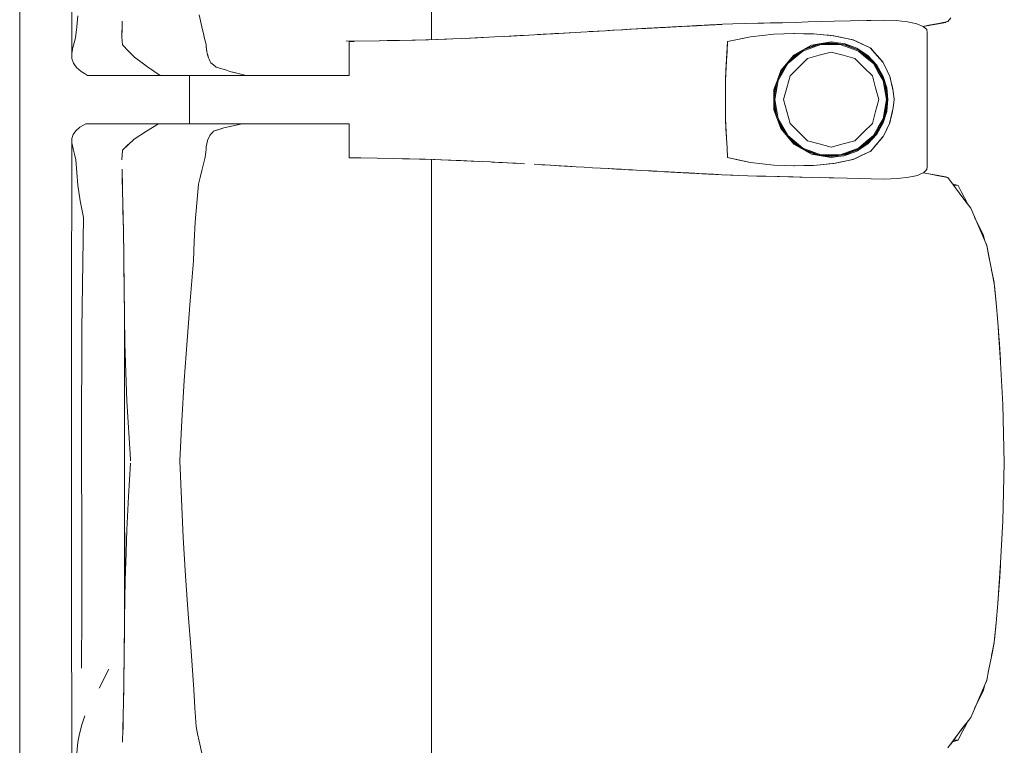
# Model space of a CAD drawing. Header units: millimetres. Extents: x -261 to 187, y -214 to 106.
# Tile 683 of 1056: x -208.695 to -207.88, y 13.922 to 14.523. Entities that reach past the tile are written whole.
import ezdxf

# ---------------------------------------------------------------- set-up
doc = ezdxf.new("R2010")
doc.units = ezdxf.units.MM
doc.header["$LTSCALE"] = 0.005
doc.header["$MEASUREMENT"] = 0
doc.layers.add('IFC-Elemento de mobília-Contorno', color=9, linetype='Continuous', lineweight=5)
doc.layers.add('IFC-Laje-Contorno', color=9, linetype='Continuous', lineweight=5)

msp = doc.modelspace()

# ---------------------------------------------------------------- linework, layer by layer
at = {"layer": 'IFC-Elemento de mobília-Contorno', "lineweight": 5}
for p, q in [((-208.65207, 14.66221), (-208.65199, 14.49459)), ((-208.35421, 14.50619), (-208.3542, 14.54826)), ((-208.64783, 14.51663), (-208.6468, 14.52574)), ((-208.61034, 14.515), (-208.61012, 14.52148)), ((-208.54645, 14.52659), (-208.54379, 14.51425)), ((-208.1048, 14.51927), (-208.09457, 14.51949)), ((-208.09457, 14.51949), (-208.08435, 14.51972)), ((-208.08435, 14.51972), (-208.06901, 14.52006)), ((-208.08435, 14.51972), (-208.07923, 14.51983)), ((-208.07923, 14.51983), (-208.07412, 14.51994)), ((-208.07412, 14.51994), (-208.06901, 14.52006)), ((-208.06901, 14.52006), (-208.06389, 14.52017)), ((-208.06389, 14.52017), (-208.05316, 14.52047)), ((-208.05316, 14.52047), (-208.0478, 14.52062)), ((-208.0478, 14.52062), (-208.04243, 14.52077)), ((-208.04243, 14.52077), (-208.0317, 14.52106)), ((-208.0317, 14.52106), (-208.02097, 14.52136)), ((-208.02097, 14.52136), (-207.98047, 14.52227)), ((-208.00072, 14.52181), (-207.98047, 14.52227)), ((-208.00072, 14.52181), (-207.9906, 14.52204)), ((-207.9906, 14.52204), (-207.98047, 14.52227)), ((-207.98047, 14.52227), (-207.96966, 14.52191)), ((-207.96966, 14.52191), (-207.96023, 14.52094)), ((-207.96023, 14.52094), (-207.95267, 14.51933)), ((-207.94424, 14.51762), (-207.92857, 14.52041)), ((-207.9427, 14.51804), (-207.93485, 14.51954)), ((-207.93641, 14.51901), (-207.92857, 14.52041)), ((-207.93485, 14.51954), (-207.927, 14.52104)), ((-207.92857, 14.52041), (-207.92828, 14.5208)), ((-207.92857, 14.52041), (-207.92826, 14.5208)), ((-207.92857, 14.52041), (-207.92826, 14.5208)), ((-207.927, 14.52104), (-207.92463, 14.52421)), ((-208.64886, 14.50753), (-208.64783, 14.51663)), ((-208.61056, 14.50852), (-208.61034, 14.515)), ((-208.61055, 14.50975), (-208.61025, 14.51775)), ((-208.61025, 14.51775), (-208.6102, 14.51927)), ((-208.54379, 14.51425), (-208.54305, 14.51122)), ((-208.25925, 14.51075), (-208.24491, 14.51158)), ((-208.25354, 14.51108), (-208.23946, 14.51189)), ((-208.25354, 14.51108), (-208.24997, 14.51129)), ((-208.25208, 14.51116), (-208.24491, 14.51158)), ((-208.24491, 14.51158), (-208.23057, 14.51241)), ((-208.23057, 14.51241), (-208.21024, 14.51357)), ((-208.2238, 14.5128), (-208.21024, 14.51357)), ((-208.2238, 14.5128), (-208.21702, 14.51319)), ((-208.21702, 14.51319), (-208.21024, 14.51357)), ((-208.21024, 14.51357), (-208.20346, 14.51396)), ((-208.21024, 14.51357), (-208.20829, 14.51369)), ((-208.20829, 14.51369), (-208.20418, 14.51392)), ((-208.20418, 14.51392), (-208.19604, 14.51438)), ((-208.20346, 14.51396), (-208.19681, 14.51433)), ((-208.19681, 14.51433), (-208.19348, 14.51452)), ((-208.19604, 14.51438), (-208.18922, 14.51475)), ((-208.19604, 14.51438), (-208.19348, 14.51452)), ((-208.19604, 14.51438), (-208.19422, 14.51447)), ((-208.19604, 14.51438), (-208.19425, 14.51447)), ((-208.19348, 14.51452), (-208.18017, 14.51526)), ((-208.19348, 14.51452), (-208.19015, 14.5147)), ((-208.19015, 14.5147), (-208.1835, 14.51508)), ((-208.1835, 14.51508), (-208.18017, 14.51526)), ((-208.18017, 14.51526), (-208.17684, 14.51545)), ((-208.17684, 14.51545), (-208.17346, 14.51563)), ((-208.17568, 14.51551), (-208.17161, 14.51574)), ((-208.17568, 14.51551), (-208.17346, 14.51563)), ((-208.17442, 14.51558), (-208.17365, 14.51562)), ((-208.17416, 14.5156), (-208.17365, 14.51562)), ((-208.17346, 14.51563), (-208.16499, 14.51609)), ((-208.17346, 14.51563), (-208.17007, 14.51582)), ((-208.17161, 14.51574), (-208.16954, 14.51585)), ((-208.17007, 14.51582), (-208.16669, 14.516)), ((-208.16954, 14.51585), (-208.16746, 14.51596)), ((-208.16746, 14.51596), (-208.16412, 14.51614)), ((-208.16746, 14.51596), (-208.16457, 14.51612)), ((-208.16746, 14.51596), (-208.16475, 14.51611)), ((-208.16746, 14.51596), (-208.16539, 14.51607)), ((-208.16669, 14.516), (-208.16539, 14.51607)), ((-208.16499, 14.51609), (-208.15314, 14.51673)), ((-208.16499, 14.51609), (-208.16161, 14.51628)), ((-208.16499, 14.51609), (-208.1633, 14.51619)), ((-208.1633, 14.51619), (-208.16161, 14.51628)), ((-208.16283, 14.51621), (-208.15956, 14.51639)), ((-208.16237, 14.51624), (-208.16059, 14.51633)), ((-208.16211, 14.51625), (-208.16102, 14.51631)), ((-208.16161, 14.51628), (-208.15314, 14.51673)), ((-208.16161, 14.51628), (-208.15653, 14.51655)), ((-208.15653, 14.51655), (-208.15483, 14.51665)), ((-208.15483, 14.51665), (-208.15145, 14.51683)), ((-208.15314, 14.51673), (-208.14976, 14.51692)), ((-208.14976, 14.51692), (-208.14839, 14.51699)), ((-208.14839, 14.51699), (-208.14701, 14.51707)), ((-208.14701, 14.51707), (-208.1429, 14.51728)), ((-208.14701, 14.51707), (-208.14427, 14.51721)), ((-208.14701, 14.51707), (-208.14465, 14.51719)), ((-208.14301, 14.51728), (-208.14051, 14.51741)), ((-208.1429, 14.51728), (-208.13879, 14.5175)), ((-208.14189, 14.51734), (-208.14154, 14.51736)), ((-208.14154, 14.51736), (-208.14051, 14.51741)), ((-208.14051, 14.51741), (-208.13843, 14.51752)), ((-208.14051, 14.51741), (-208.13879, 14.5175)), ((-208.13888, 14.5175), (-208.13742, 14.51757)), ((-208.13879, 14.5175), (-208.13125, 14.5179)), ((-208.13843, 14.51752), (-208.13637, 14.51763)), ((-208.13742, 14.51757), (-208.13467, 14.51772)), ((-208.1374, 14.51758), (-208.13637, 14.51763)), ((-208.13651, 14.51762), (-208.1347, 14.51772)), ((-208.13651, 14.51762), (-208.13467, 14.51772)), ((-208.1365, 14.51762), (-208.13472, 14.51771)), ((-208.1347, 14.51772), (-208.1333, 14.51779)), ((-208.13467, 14.51772), (-208.13125, 14.5179)), ((-208.1333, 14.51779), (-208.13193, 14.51787)), ((-208.13193, 14.51787), (-208.13056, 14.51794)), ((-208.13056, 14.51794), (-208.1285, 14.51805)), ((-208.1285, 14.51805), (-208.12782, 14.51808)), ((-208.12782, 14.51808), (-208.12692, 14.51813)), ((-208.12692, 14.51813), (-208.12422, 14.51827)), ((-208.12692, 14.51813), (-208.12512, 14.51822)), ((-208.12692, 14.51813), (-208.12602, 14.51817)), ((-208.12602, 14.51817), (-208.12422, 14.51827)), ((-208.12512, 14.51822), (-208.12332, 14.51832)), ((-208.12422, 14.51827), (-208.11657, 14.51866)), ((-208.12422, 14.51827), (-208.12107, 14.51843)), ((-208.12332, 14.51832), (-208.12242, 14.51836)), ((-208.12242, 14.51836), (-208.12152, 14.51841)), ((-208.12152, 14.51841), (-208.12062, 14.51845)), ((-208.12107, 14.51843), (-208.11657, 14.51866)), ((-208.12107, 14.51843), (-208.11792, 14.51859)), ((-208.12107, 14.51843), (-208.11882, 14.51855)), ((-208.12107, 14.51843), (-208.11972, 14.5185)), ((-208.12107, 14.51843), (-208.12062, 14.51845)), ((-208.12063, 14.51845), (-208.11792, 14.51859)), ((-208.12062, 14.51845), (-208.11927, 14.51852)), ((-208.11972, 14.5185), (-208.11881, 14.51855)), ((-208.11927, 14.51852), (-208.11792, 14.51859)), ((-208.11792, 14.51859), (-208.11734, 14.51862)), ((-208.11747, 14.51861), (-208.11702, 14.51864)), ((-208.11702, 14.51864), (-208.11657, 14.51866)), ((-208.11657, 14.51866), (-208.11567, 14.51871)), ((-208.11631, 14.51867), (-208.11567, 14.51871)), ((-208.11631, 14.51867), (-208.11612, 14.51868)), ((-208.11612, 14.51868), (-208.11567, 14.51871)), ((-208.11567, 14.51871), (-208.11522, 14.51873)), ((-208.11522, 14.51873), (-208.11342, 14.51882)), ((-208.11522, 14.51873), (-208.11427, 14.51877)), ((-208.11522, 14.51873), (-208.11477, 14.51876)), ((-208.11477, 14.51876), (-208.11387, 14.5188)), ((-208.11342, 14.51882), (-208.1048, 14.51927)), ((-207.95267, 14.51933), (-207.94734, 14.51716)), ((-207.94734, 14.51715), (-207.9427, 14.51804)), ((-207.94734, 14.51716), (-207.94444, 14.51458)), ((-207.94725, 14.51708), (-207.94424, 14.51762)), ((-207.94444, 14.51458), (-207.94405, 14.51182)), ((-207.94424, 14.51762), (-207.93641, 14.51901)), ((-207.94407, 14.40123), (-207.94405, 14.51182)), ((-208.65094, 14.49967), (-208.6499, 14.5036)), ((-208.6499, 14.5036), (-208.64886, 14.50753)), ((-208.61056, 14.50852), (-208.60999, 14.5018)), ((-208.61055, 14.50975), (-208.61053, 14.50948)), ((-208.54305, 14.51122), (-208.54232, 14.50819)), ((-208.54232, 14.50819), (-208.54159, 14.50516)), ((-208.54159, 14.50516), (-208.54085, 14.50212)), ((-208.42484, 14.50478), (-208.39741, 14.50518)), ((-208.42239, 14.50458), (-208.42021, 14.50458)), ((-208.42239, 14.48978), (-208.42239, 14.50458)), ((-208.42021, 14.50458), (-208.41823, 14.50458)), ((-208.39752, 14.50518), (-208.38388, 14.50544)), ((-208.39088, 14.50531), (-208.38079, 14.50551)), ((-208.38388, 14.50544), (-208.37036, 14.5057)), ((-208.38079, 14.50551), (-208.36782, 14.50577)), ((-208.37036, 14.5057), (-208.35686, 14.50609)), ((-208.3589, 14.50604), (-208.35739, 14.50608)), ((-208.35739, 14.50608), (-208.34959, 14.50634)), ((-208.35686, 14.50609), (-208.34337, 14.5065)), ((-208.34959, 14.50634), (-208.34179, 14.5066)), ((-208.34337, 14.5065), (-208.3298, 14.50707)), ((-208.34179, 14.5066), (-208.33802, 14.50672)), ((-208.3298, 14.50707), (-208.31623, 14.50765)), ((-208.32583, 14.50723), (-208.31799, 14.50761)), ((-208.31799, 14.50761), (-208.30756, 14.5081)), ((-208.31623, 14.50765), (-208.30226, 14.50837)), ((-208.30226, 14.50837), (-208.28829, 14.5091)), ((-208.29411, 14.5088), (-208.28601, 14.50925)), ((-208.28829, 14.5091), (-208.27377, 14.50992)), ((-208.28601, 14.50925), (-208.27801, 14.50969)), ((-208.28103, 14.50951), (-208.27377, 14.50992)), ((-208.27801, 14.50969), (-208.27377, 14.50992)), ((-208.27377, 14.50992), (-208.25925, 14.51075)), ((-208.26651, 14.51033), (-208.25925, 14.51075)), ((-208.26391, 14.51048), (-208.26177, 14.51061)), ((-208.26177, 14.51061), (-208.25354, 14.51108)), ((-208.25925, 14.51075), (-208.25208, 14.51116)), ((-208.25466, 14.51101), (-208.25454, 14.51102)), ((-208.25208, 14.51116), (-208.25195, 14.51117)), ((-208.10965, 14.49649), (-208.10919, 14.50449)), ((-208.10947, 14.49956), (-208.10919, 14.50449)), ((-208.10919, 14.50449), (-208.09037, 14.50856)), ((-208.10919, 14.50449), (-208.09978, 14.50652)), ((-208.09978, 14.50652), (-208.09037, 14.50856)), ((-208.09037, 14.50856), (-208.07107, 14.51061)), ((-208.09037, 14.50856), (-208.08072, 14.50958)), ((-208.08072, 14.50958), (-208.07107, 14.51061)), ((-208.07107, 14.51061), (-208.05397, 14.51116)), ((-208.07107, 14.51061), (-208.06266, 14.51088)), ((-208.06266, 14.51088), (-208.05424, 14.51115)), ((-208.05429, 14.51115), (-208.04618, 14.51102)), ((-208.05424, 14.51115), (-208.05419, 14.51115)), ((-208.05397, 14.51116), (-208.03804, 14.51088)), ((-208.04618, 14.51102), (-208.03813, 14.51088)), ((-208.03813, 14.51088), (-208.02984, 14.51015)), ((-208.03804, 14.51088), (-208.02966, 14.51013)), ((-208.03487, 14.50232), (-208.02351, 14.50359)), ((-208.03171, 14.50288), (-208.02351, 14.50426)), ((-208.02984, 14.51015), (-208.02155, 14.50941)), ((-208.02966, 14.51013), (-208.02547, 14.50975)), ((-208.02547, 14.50975), (-208.02128, 14.50937)), ((-208.02351, 14.50426), (-208.01808, 14.50358)), ((-208.02351, 14.50359), (-208.01142, 14.50188)), ((-208.02186, 14.50944), (-208.02149, 14.50939)), ((-208.02155, 14.50941), (-208.00557, 14.50602)), ((-208.02128, 14.50937), (-208.01731, 14.50852)), ((-208.01808, 14.50358), (-208.01265, 14.50289)), ((-208.01731, 14.50852), (-208.01331, 14.50766)), ((-208.01334, 14.50767), (-208.00937, 14.50682)), ((-208.00937, 14.50682), (-208.0054, 14.50597)), ((-208.00586, 14.50608), (-208.0054, 14.50597)), ((-208.00557, 14.50602), (-207.99835, 14.50268)), ((-208.0054, 14.50597), (-208.00176, 14.50426)), ((-208.00176, 14.50426), (-207.99812, 14.50255)), ((-208.65199, 14.49459), (-208.65094, 14.49967)), ((-208.60999, 14.5018), (-208.60495, 14.49667)), ((-208.60495, 14.49667), (-208.5999, 14.49154)), ((-208.54085, 14.50212), (-208.54069, 14.50063)), ((-208.54069, 14.50063), (-208.54019, 14.49615)), ((-208.54069, 14.50063), (-208.54035, 14.49764)), ((-208.54035, 14.49764), (-208.54019, 14.49615)), ((-208.54019, 14.49615), (-208.53984, 14.49489)), ((-208.11058, 14.4805), (-208.10947, 14.49956)), ((-208.11011, 14.4885), (-208.10965, 14.49649)), ((-208.05938, 14.48629), (-208.04707, 14.49659)), ((-208.05832, 14.48825), (-208.04911, 14.49595)), ((-208.05504, 14.49192), (-208.04652, 14.49772)), ((-208.05438, 14.49323), (-208.04714, 14.49737)), ((-208.04714, 14.49737), (-208.0399, 14.5015)), ((-208.04707, 14.49659), (-208.03199, 14.50206)), ((-208.04671, 14.4976), (-208.03315, 14.50251)), ((-208.04508, 14.49855), (-208.03487, 14.50232)), ((-208.0399, 14.5015), (-208.03171, 14.50288)), ((-208.03335, 14.49321), (-208.02351, 14.49584)), ((-208.03199, 14.50206), (-208.01596, 14.50206)), ((-208.02989, 14.50288), (-208.01847, 14.50288)), ((-208.02351, 14.49584), (-208.01368, 14.49321)), ((-208.01596, 14.50206), (-208.00843, 14.49932)), ((-208.01415, 14.50227), (-208.00816, 14.50009)), ((-208.01265, 14.50289), (-208.00752, 14.50098)), ((-208.01142, 14.50188), (-208.00017, 14.49712)), ((-208.00843, 14.49932), (-208.00089, 14.49659)), ((-208.00816, 14.50009), (-208.00131, 14.49761)), ((-208.00752, 14.50098), (-208.0024, 14.49907)), ((-208.0024, 14.49907), (-207.99785, 14.49605)), ((-208.00089, 14.49659), (-207.99473, 14.49143)), ((-208.00037, 14.49721), (-207.99422, 14.49205)), ((-208.00017, 14.49712), (-207.99052, 14.48963)), ((-207.99835, 14.50268), (-207.99113, 14.49933)), ((-207.99812, 14.50255), (-207.99084, 14.49913)), ((-207.99785, 14.49605), (-207.99331, 14.49301)), ((-207.99148, 14.4995), (-207.99106, 14.49926)), ((-207.99113, 14.49933), (-207.98846, 14.49628)), ((-207.99113, 14.49933), (-207.98313, 14.49018)), ((-207.99084, 14.49913), (-207.98824, 14.49613)), ((-207.98824, 14.49613), (-207.98306, 14.49013)), ((-207.98824, 14.49613), (-207.98565, 14.49313)), ((-208.65199, 14.49459), (-208.65184, 14.49048)), ((-208.65184, 14.49048), (-208.65047, 14.48676)), ((-208.5999, 14.49154), (-208.58936, 14.48369)), ((-208.53984, 14.49489), (-208.53916, 14.49238)), ((-208.5395, 14.49363), (-208.53916, 14.49238)), ((-208.5395, 14.49363), (-208.53882, 14.49112)), ((-208.53882, 14.49112), (-208.53833, 14.49009)), ((-208.53833, 14.49009), (-208.53784, 14.48907)), ((-208.53833, 14.49009), (-208.53735, 14.48804)), ((-208.53735, 14.48804), (-208.53686, 14.48701)), ((-208.53686, 14.48701), (-208.53576, 14.48611)), ((-208.42239, 14.47653), (-208.42239, 14.48978)), ((-208.11104, 14.47251), (-208.11011, 14.4885)), ((-208.11058, 14.4805), (-208.11011, 14.4885)), ((-208.06512, 14.4805), (-208.05438, 14.49323)), ((-208.06266, 14.4834), (-208.05504, 14.49192)), ((-208.05039, 14.48337), (-208.04319, 14.49057)), ((-208.04319, 14.49057), (-208.03335, 14.49321)), ((-208.01368, 14.49321), (-208.00384, 14.49057)), ((-208.00384, 14.49057), (-207.99664, 14.48337)), ((-207.99473, 14.49143), (-207.98857, 14.48627)), ((-207.99422, 14.49205), (-207.98911, 14.48778)), ((-207.99331, 14.49301), (-207.98587, 14.48505)), ((-207.99052, 14.48963), (-207.98312, 14.47991)), ((-207.98565, 14.49313), (-207.98306, 14.49013)), ((-207.98313, 14.49018), (-207.98047, 14.48712)), ((-207.98306, 14.49013), (-207.98047, 14.48712)), ((-207.98047, 14.48712), (-207.97912, 14.4843)), ((-207.98047, 14.48712), (-207.97917, 14.48443)), ((-208.65047, 14.48676), (-208.64798, 14.4832)), ((-208.64798, 14.4832), (-208.64414, 14.47981)), ((-208.64414, 14.47981), (-208.64148, 14.47817)), ((-208.58936, 14.48369), (-208.57885, 14.47653)), ((-208.53576, 14.48611), (-208.53465, 14.48521)), ((-208.53465, 14.48521), (-208.53244, 14.48342)), ((-208.53244, 14.48342), (-208.52959, 14.48254)), ((-208.53244, 14.48342), (-208.52674, 14.48166)), ((-208.52959, 14.48254), (-208.52674, 14.48166)), ((-208.52674, 14.48166), (-208.52389, 14.48078)), ((-208.52389, 14.48078), (-208.52103, 14.4799)), ((-208.52103, 14.4799), (-208.5109, 14.47737)), ((-208.52103, 14.4799), (-208.51428, 14.47822)), ((-208.52103, 14.4799), (-208.51766, 14.47906)), ((-208.51766, 14.47906), (-208.51428, 14.47822)), ((-208.11104, 14.47251), (-208.11058, 14.4805)), ((-208.06799, 14.47266), (-208.06512, 14.4805)), ((-208.06757, 14.47381), (-208.06082, 14.48546)), ((-208.06745, 14.47236), (-208.05938, 14.48629)), ((-208.06719, 14.47483), (-208.06264, 14.48344)), ((-208.05759, 14.47617), (-208.05039, 14.48337)), ((-207.99664, 14.48337), (-207.98944, 14.47617)), ((-207.98857, 14.48627), (-207.98454, 14.47931)), ((-207.9866, 14.48448), (-207.98385, 14.47972)), ((-207.98587, 14.48505), (-207.98047, 14.47565)), ((-207.98454, 14.47931), (-207.98052, 14.47235)), ((-207.98385, 14.47972), (-207.98108, 14.47493)), ((-207.98312, 14.47991), (-207.97848, 14.46861)), ((-207.97917, 14.48443), (-207.97786, 14.48174)), ((-207.97912, 14.4843), (-207.97777, 14.48147)), ((-207.97786, 14.48174), (-207.97656, 14.47905)), ((-207.97777, 14.48147), (-207.97641, 14.47865)), ((-207.97656, 14.47905), (-207.97525, 14.47636)), ((-208.64148, 14.47817), (-208.63882, 14.47653)), ((-208.63882, 14.47653), (-208.57885, 14.47653)), ((-208.57885, 14.47653), (-208.53758, 14.47653)), ((-208.55462, 14.43646), (-208.55462, 14.47653)), ((-208.53758, 14.47653), (-208.50752, 14.47653)), ((-208.5109, 14.47737), (-208.50752, 14.47653)), ((-208.50752, 14.47653), (-208.50554, 14.47653)), ((-208.50554, 14.47653), (-208.50359, 14.47653)), ((-208.50359, 14.47653), (-208.50165, 14.47653)), ((-208.50165, 14.47653), (-208.49973, 14.47653)), ((-208.49973, 14.47653), (-208.49781, 14.47653)), ((-208.49781, 14.47653), (-208.49589, 14.47653)), ((-208.49589, 14.47653), (-208.49396, 14.47653)), ((-208.49396, 14.47653), (-208.49201, 14.47653)), ((-208.49201, 14.47653), (-208.49003, 14.47653)), ((-208.49003, 14.47653), (-208.48802, 14.47653)), ((-208.48802, 14.47653), (-208.48596, 14.47653)), ((-208.48596, 14.47653), (-208.48386, 14.47653)), ((-208.48386, 14.47653), (-208.4817, 14.47653)), ((-208.4817, 14.47653), (-208.47952, 14.47653)), ((-208.47952, 14.47653), (-208.47732, 14.47653)), ((-208.47732, 14.47653), (-208.47513, 14.47653)), ((-208.47513, 14.47653), (-208.47298, 14.47653)), ((-208.47298, 14.47653), (-208.47088, 14.47653)), ((-208.47088, 14.47653), (-208.46884, 14.47653)), ((-208.46884, 14.47653), (-208.4669, 14.47653)), ((-208.4669, 14.47653), (-208.46507, 14.47653)), ((-208.46507, 14.47653), (-208.46334, 14.47653)), ((-208.46334, 14.47653), (-208.46168, 14.47653)), ((-208.46168, 14.47653), (-208.46006, 14.47653)), ((-208.46006, 14.47653), (-208.45844, 14.47653)), ((-208.45844, 14.47653), (-208.45678, 14.47653)), ((-208.45678, 14.47653), (-208.45507, 14.47653)), ((-208.45507, 14.47653), (-208.45325, 14.47653)), ((-208.45325, 14.47653), (-208.45131, 14.47653)), ((-208.45131, 14.47653), (-208.44924, 14.47653)), ((-208.44924, 14.47653), (-208.44705, 14.47653)), ((-208.44705, 14.47653), (-208.44476, 14.47653)), ((-208.44476, 14.47653), (-208.44239, 14.47653)), ((-208.44239, 14.47653), (-208.43994, 14.47653)), ((-208.43994, 14.47653), (-208.43743, 14.47653)), ((-208.43743, 14.47653), (-208.43487, 14.47653)), ((-208.43487, 14.47653), (-208.43229, 14.47653)), ((-208.43229, 14.47653), (-208.42971, 14.47653)), ((-208.42971, 14.47653), (-208.42718, 14.47653)), ((-208.42718, 14.47653), (-208.42473, 14.47653)), ((-208.42473, 14.47653), (-208.42239, 14.47653)), ((-208.11104, 14.45649), (-208.11104, 14.47251)), ((-208.07085, 14.46482), (-208.06799, 14.47266)), ((-208.07075, 14.45844), (-208.06848, 14.47132)), ((-208.07075, 14.46221), (-208.06853, 14.47117)), ((-208.07026, 14.45649), (-208.06745, 14.47236)), ((-208.06023, 14.46633), (-208.05759, 14.47617)), ((-207.98944, 14.47617), (-207.9868, 14.46633)), ((-207.98052, 14.47235), (-207.97912, 14.46442)), ((-207.98047, 14.47565), (-207.97753, 14.46628)), ((-207.97946, 14.471), (-207.97832, 14.46457)), ((-207.97641, 14.47865), (-207.97506, 14.47583)), ((-207.97525, 14.47636), (-207.97367, 14.46987)), ((-207.97506, 14.47583), (-207.97357, 14.4696)), ((-207.97385, 14.47059), (-207.97357, 14.4696)), ((-208.07085, 14.46482), (-208.07085, 14.44815)), ((-208.06286, 14.45649), (-208.06023, 14.46633)), ((-207.9868, 14.46633), (-207.98416, 14.45649)), ((-207.97912, 14.46442), (-207.97772, 14.45649)), ((-207.97848, 14.46861), (-207.97689, 14.45649)), ((-207.97832, 14.46457), (-207.9769, 14.45649)), ((-207.97753, 14.46628), (-207.97654, 14.45648)), ((-207.97367, 14.46987), (-207.97288, 14.46662)), ((-207.97363, 14.46981), (-207.97315, 14.46778)), ((-207.97357, 14.4696), (-207.97209, 14.46338)), ((-207.97315, 14.46778), (-207.97209, 14.46338)), ((-207.97288, 14.46662), (-207.97209, 14.46338)), ((-207.97209, 14.46338), (-207.97151, 14.45648)), ((-208.11104, 14.44048), (-208.11104, 14.45649)), ((-208.07075, 14.45078), (-208.07075, 14.46221)), ((-208.07075, 14.45455), (-208.06847, 14.44166)), ((-208.07026, 14.45649), (-208.06745, 14.44063)), ((-208.06286, 14.45649), (-208.06023, 14.44666)), ((-207.9868, 14.44666), (-207.98416, 14.45649)), ((-207.97912, 14.44856), (-207.97772, 14.45649)), ((-207.97848, 14.44438), (-207.97689, 14.45649)), ((-207.97795, 14.45052), (-207.9769, 14.45649)), ((-207.97754, 14.44669), (-207.97654, 14.45648)), ((-207.97209, 14.44961), (-207.97151, 14.45648)), ((-208.07085, 14.44815), (-208.06512, 14.43248)), ((-208.07075, 14.45078), (-208.06852, 14.44179)), ((-208.06023, 14.44666), (-208.05759, 14.43682)), ((-207.98944, 14.43682), (-207.9868, 14.44666)), ((-207.98052, 14.44063), (-207.97912, 14.44856)), ((-207.98047, 14.43734), (-207.97754, 14.44669)), ((-207.97946, 14.44199), (-207.97795, 14.45052)), ((-207.97525, 14.43663), (-207.97209, 14.44961)), ((-207.97367, 14.44312), (-207.97288, 14.44636)), ((-207.97357, 14.44338), (-207.97209, 14.44961)), ((-207.97315, 14.44521), (-207.97209, 14.44961)), ((-208.11104, 14.44048), (-208.11011, 14.42449)), ((-208.11104, 14.44048), (-208.11058, 14.43248)), ((-208.06757, 14.43918), (-208.06082, 14.42752)), ((-208.06745, 14.44063), (-208.05938, 14.4267)), ((-208.0672, 14.43818), (-208.06266, 14.42958)), ((-207.98454, 14.43368), (-207.98052, 14.44063)), ((-207.98385, 14.43327), (-207.98108, 14.43805)), ((-207.98312, 14.43308), (-207.97848, 14.44438)), ((-207.97506, 14.43716), (-207.97357, 14.44338)), ((-207.97385, 14.4424), (-207.97357, 14.44338)), ((-207.97364, 14.44315), (-207.97315, 14.44521)), ((-208.65083, 14.42776), (-208.64864, 14.4308)), ((-208.64864, 14.4308), (-208.64525, 14.43367)), ((-208.64525, 14.43367), (-208.64038, 14.43646)), ((-208.64038, 14.43646), (-208.58013, 14.43646)), ((-208.60039, 14.42385), (-208.59024, 14.43052)), ((-208.59024, 14.43052), (-208.58013, 14.43646)), ((-208.58013, 14.43646), (-208.51098, 14.43646)), ((-208.56488, 14.43646), (-208.55462, 14.43646)), ((-208.53553, 14.4294), (-208.53478, 14.43028)), ((-208.53478, 14.43028), (-208.52601, 14.43312)), ((-208.53478, 14.43028), (-208.5282, 14.43241)), ((-208.5282, 14.43241), (-208.52601, 14.43312)), ((-208.52601, 14.43312), (-208.51098, 14.43646)), ((-208.52601, 14.43312), (-208.51849, 14.43479)), ((-208.51849, 14.43479), (-208.51474, 14.43562)), ((-208.51474, 14.43562), (-208.51098, 14.43646)), ((-208.51267, 14.43646), (-208.50966, 14.43646)), ((-208.51098, 14.43646), (-208.509, 14.43646)), ((-208.50966, 14.43646), (-208.50684, 14.43646)), ((-208.509, 14.43646), (-208.50703, 14.43646)), ((-208.50703, 14.43646), (-208.50507, 14.43646)), ((-208.50507, 14.43646), (-208.50313, 14.43646)), ((-208.50313, 14.43646), (-208.50122, 14.43646)), ((-208.50122, 14.43646), (-208.49931, 14.43646)), ((-208.49931, 14.43646), (-208.49741, 14.43646)), ((-208.49741, 14.43646), (-208.4955, 14.43646)), ((-208.4955, 14.43646), (-208.49358, 14.43646)), ((-208.49358, 14.43646), (-208.49164, 14.43646)), ((-208.49164, 14.43646), (-208.48967, 14.43646)), ((-208.48967, 14.43646), (-208.48766, 14.43646)), ((-208.48766, 14.43646), (-208.48562, 14.43646)), ((-208.48562, 14.43646), (-208.48351, 14.43646)), ((-208.48351, 14.43646), (-208.48137, 14.43646)), ((-208.48137, 14.43646), (-208.4792, 14.43646)), ((-208.4792, 14.43646), (-208.47702, 14.43646)), ((-208.47702, 14.43646), (-208.47485, 14.43646)), ((-208.47485, 14.43646), (-208.47272, 14.43646)), ((-208.47272, 14.43646), (-208.47064, 14.43646)), ((-208.47064, 14.43646), (-208.46863, 14.43646)), ((-208.46863, 14.43646), (-208.46671, 14.43646)), ((-208.46671, 14.43646), (-208.4649, 14.43646)), ((-208.4649, 14.43646), (-208.46319, 14.43646)), ((-208.46319, 14.43646), (-208.46155, 14.43646)), ((-208.46155, 14.43646), (-208.45994, 14.43646)), ((-208.45994, 14.43646), (-208.45833, 14.43646)), ((-208.45833, 14.43646), (-208.45669, 14.43646)), ((-208.45669, 14.43646), (-208.45498, 14.43646)), ((-208.45498, 14.43646), (-208.45317, 14.43646)), ((-208.45317, 14.43646), (-208.45124, 14.43646)), ((-208.45124, 14.43646), (-208.44918, 14.43646)), ((-208.44918, 14.43646), (-208.447, 14.43646)), ((-208.447, 14.43646), (-208.44473, 14.43646)), ((-208.44473, 14.43646), (-208.44237, 14.43646)), ((-208.44237, 14.43646), (-208.43994, 14.43646)), ((-208.43994, 14.43646), (-208.43745, 14.43646)), ((-208.43745, 14.43646), (-208.43491, 14.43646)), ((-208.43491, 14.43646), (-208.43234, 14.43646)), ((-208.43234, 14.43646), (-208.42978, 14.43646)), ((-208.42978, 14.43646), (-208.42727, 14.43646)), ((-208.42727, 14.43646), (-208.42483, 14.43646)), ((-208.42483, 14.43646), (-208.42251, 14.43646)), ((-208.42251, 14.4232), (-208.42251, 14.43646)), ((-208.11058, 14.43248), (-208.10965, 14.4165)), ((-208.11058, 14.43248), (-208.11011, 14.42449)), ((-208.06512, 14.43248), (-208.05974, 14.42611)), ((-208.05759, 14.43682), (-208.05039, 14.42962)), ((-207.99664, 14.42962), (-207.98944, 14.43682)), ((-207.99052, 14.42336), (-207.98312, 14.43308)), ((-207.98857, 14.42671), (-207.98454, 14.43368)), ((-207.98659, 14.42852), (-207.98385, 14.43327)), ((-207.98587, 14.42794), (-207.98047, 14.43734)), ((-207.97917, 14.42855), (-207.97786, 14.43125)), ((-207.97912, 14.42869), (-207.97777, 14.43151)), ((-207.97786, 14.43125), (-207.97656, 14.43394)), ((-207.97777, 14.43151), (-207.97506, 14.43716)), ((-207.97777, 14.43151), (-207.97641, 14.43434)), ((-207.97656, 14.43394), (-207.97525, 14.43663)), ((-207.97641, 14.43434), (-207.97506, 14.43716)), ((-208.65208, 14.271), (-208.65198, 14.42444)), ((-208.65198, 14.42444), (-208.65083, 14.42776)), ((-208.65198, 14.42444), (-208.65189, 14.42074)), ((-208.60999, 14.4146), (-208.60039, 14.42385)), ((-208.54006, 14.42), (-208.53951, 14.42265)), ((-208.53951, 14.42265), (-208.53821, 14.42572)), ((-208.53951, 14.42265), (-208.53908, 14.42368)), ((-208.53908, 14.42368), (-208.53821, 14.42572)), ((-208.53821, 14.42572), (-208.53778, 14.42674)), ((-208.53778, 14.42674), (-208.53703, 14.42762)), ((-208.53703, 14.42762), (-208.53628, 14.42851)), ((-208.53628, 14.42851), (-208.53553, 14.4294)), ((-208.42251, 14.4084), (-208.42251, 14.4232)), ((-208.11011, 14.42449), (-208.10965, 14.4165)), ((-208.06266, 14.42958), (-208.05504, 14.42106)), ((-208.05974, 14.42611), (-208.05436, 14.41974)), ((-208.05938, 14.4267), (-208.04707, 14.4164)), ((-208.05832, 14.42473), (-208.04911, 14.41703)), ((-208.05039, 14.42962), (-208.04319, 14.42241)), ((-208.04319, 14.42241), (-208.03335, 14.41978)), ((-208.01368, 14.41978), (-208.00384, 14.42241)), ((-208.00384, 14.42241), (-207.99664, 14.42962)), ((-208.00017, 14.41586), (-207.99052, 14.42336)), ((-207.99473, 14.42156), (-207.98857, 14.42671)), ((-207.99422, 14.42093), (-207.98912, 14.4252)), ((-207.99331, 14.41997), (-207.98587, 14.42794)), ((-207.9858, 14.41976), (-207.98313, 14.42281)), ((-207.98565, 14.41986), (-207.98306, 14.42286)), ((-207.98313, 14.42281), (-207.98047, 14.42586)), ((-207.98306, 14.42286), (-207.98047, 14.42586)), ((-207.98047, 14.42586), (-207.97912, 14.42869)), ((-207.98047, 14.42586), (-207.97917, 14.42855)), ((-208.65189, 14.42074), (-208.65069, 14.41588)), ((-208.65069, 14.41588), (-208.64962, 14.41131)), ((-208.61028, 14.41069), (-208.60999, 14.4146)), ((-208.61028, 14.41061), (-208.60999, 14.4146)), ((-208.60999, 14.4146), (-208.60519, 14.41923)), ((-208.54105, 14.41314), (-208.54083, 14.41524)), ((-208.54083, 14.41524), (-208.54061, 14.41734)), ((-208.54061, 14.41734), (-208.54006, 14.42)), ((-208.10965, 14.4165), (-208.10919, 14.4085)), ((-208.05504, 14.42106), (-208.04654, 14.41528)), ((-208.05436, 14.41974), (-208.0399, 14.41149)), ((-208.04707, 14.4164), (-208.03199, 14.41092)), ((-208.0468, 14.41542), (-208.03315, 14.41047)), ((-208.04507, 14.41444), (-208.03487, 14.41066)), ((-208.03335, 14.41978), (-208.02351, 14.41715)), ((-208.02351, 14.41715), (-208.01368, 14.41978)), ((-208.01596, 14.41093), (-208.00843, 14.41366)), ((-208.01142, 14.4111), (-208.00017, 14.41586)), ((-208.00843, 14.41366), (-208.00089, 14.4164)), ((-208.00816, 14.41289), (-208.00123, 14.41541)), ((-208.00752, 14.412), (-208.0024, 14.41391)), ((-208.0024, 14.41391), (-207.99785, 14.41695)), ((-208.00089, 14.4164), (-207.99473, 14.42156)), ((-208.00038, 14.41577), (-207.99422, 14.42093)), ((-207.99835, 14.41031), (-207.99113, 14.41365)), ((-207.99812, 14.41044), (-207.99084, 14.41386)), ((-207.99785, 14.41695), (-207.99331, 14.41997)), ((-207.99148, 14.41349), (-207.99106, 14.41373)), ((-207.99113, 14.41365), (-207.99102, 14.41377)), ((-207.99084, 14.41386), (-207.98565, 14.41986)), ((-207.99084, 14.41386), (-207.98824, 14.41686)), ((-207.98846, 14.41671), (-207.9858, 14.41976)), ((-207.98824, 14.41686), (-207.98565, 14.41986)), ((-208.64962, 14.41131), (-208.64856, 14.40674)), ((-208.64856, 14.40674), (-208.6468, 14.38579)), ((-208.61056, 14.40677), (-208.61028, 14.41069)), ((-208.61056, 14.40662), (-208.61028, 14.41061)), ((-208.54288, 14.40334), (-208.5415, 14.40893)), ((-208.5415, 14.40893), (-208.54128, 14.41104)), ((-208.54128, 14.41104), (-208.54105, 14.41314)), ((-208.42251, 14.4084), (-208.42032, 14.4084)), ((-208.42251, 14.40835), (-208.41272, 14.40821)), ((-208.42032, 14.4084), (-208.41832, 14.4084)), ((-208.41272, 14.40821), (-208.39914, 14.40801)), ((-208.39914, 14.40801), (-208.38581, 14.40776)), ((-208.39732, 14.40795), (-208.38581, 14.40776)), ((-208.38581, 14.40776), (-208.37249, 14.40751)), ((-208.37833, 14.40762), (-208.36408, 14.40724)), ((-208.37249, 14.40751), (-208.35921, 14.40713)), ((-208.36408, 14.40724), (-208.35147, 14.4069)), ((-208.35921, 14.40713), (-208.34593, 14.40675)), ((-208.35421, 14.40698), (-208.3542, 14.37414)), ((-208.34646, 14.40676), (-208.33003, 14.40606)), ((-208.34646, 14.40676), (-208.31491, 14.40541)), ((-208.34593, 14.40675), (-208.33253, 14.40619)), ((-208.33253, 14.40619), (-208.31913, 14.40563)), ((-208.33012, 14.40607), (-208.32147, 14.4057)), ((-208.33003, 14.40606), (-208.31491, 14.40541)), ((-208.32147, 14.4057), (-208.31498, 14.40542)), ((-208.31913, 14.40563), (-208.31224, 14.40528)), ((-208.10919, 14.4085), (-208.09042, 14.40444)), ((-208.10919, 14.4085), (-208.0998, 14.40647)), ((-208.0998, 14.40647), (-208.09042, 14.40444)), ((-208.0399, 14.41149), (-208.03168, 14.41011)), ((-208.03487, 14.41066), (-208.02351, 14.40939)), ((-208.03199, 14.41092), (-208.01596, 14.41093)), ((-208.03171, 14.41011), (-208.02351, 14.40873)), ((-208.0299, 14.41011), (-208.01844, 14.41011)), ((-208.02351, 14.40939), (-208.01142, 14.4111)), ((-208.02351, 14.40873), (-208.01808, 14.40941)), ((-208.02155, 14.40358), (-208.00557, 14.40697)), ((-208.01808, 14.40941), (-208.01265, 14.4101)), ((-208.01417, 14.41071), (-208.00816, 14.41289)), ((-208.01334, 14.40532), (-208.00937, 14.40617)), ((-208.01265, 14.4101), (-208.00752, 14.412)), ((-208.00937, 14.40617), (-208.0054, 14.40702)), ((-208.00586, 14.40691), (-208.0054, 14.40702)), ((-208.00557, 14.40697), (-207.99835, 14.41031)), ((-208.0054, 14.40702), (-208.00176, 14.40873)), ((-208.00185, 14.40869), (-207.99812, 14.41044)), ((-208.61034, 14.39898), (-208.61011, 14.39118)), ((-208.54566, 14.39216), (-208.54427, 14.39775)), ((-208.54427, 14.39775), (-208.54288, 14.40334)), ((-208.31224, 14.40528), (-208.30534, 14.40493)), ((-208.30549, 14.40493), (-208.30426, 14.40487)), ((-208.30534, 14.40493), (-208.29845, 14.40457)), ((-208.30426, 14.40487), (-208.29559, 14.4044)), ((-208.29845, 14.40457), (-208.29156, 14.40422)), ((-208.29559, 14.4044), (-208.28693, 14.40394)), ((-208.29156, 14.40422), (-208.28443, 14.40381)), ((-208.28693, 14.40394), (-208.2835, 14.40376)), ((-208.28443, 14.40381), (-208.27729, 14.40341)), ((-208.26944, 14.40297), (-208.26061, 14.40246)), ((-208.26944, 14.40297), (-208.25178, 14.40195)), ((-208.26301, 14.40261), (-208.25589, 14.40219)), ((-208.26061, 14.40246), (-208.25178, 14.40195)), ((-208.25589, 14.40219), (-208.24877, 14.40178)), ((-208.25589, 14.40219), (-208.23454, 14.40095)), ((-208.25178, 14.40195), (-208.24857, 14.40177)), ((-208.24877, 14.40178), (-208.24166, 14.40136)), ((-208.24877, 14.40178), (-208.23454, 14.40095)), ((-208.24166, 14.40136), (-208.23454, 14.40095)), ((-208.23454, 14.40095), (-208.22782, 14.40057)), ((-208.22782, 14.40057), (-208.2211, 14.40018)), ((-208.2211, 14.40018), (-208.21437, 14.39979)), ((-208.21437, 14.39979), (-208.20765, 14.39941)), ((-208.21289, 14.39971), (-208.2075, 14.3994)), ((-208.20819, 14.39944), (-208.2075, 14.3994)), ((-208.20765, 14.39941), (-208.20438, 14.39923)), ((-208.2075, 14.3994), (-208.20189, 14.39908)), ((-208.2075, 14.3994), (-208.20328, 14.39916)), ((-208.20438, 14.39923), (-208.2011, 14.39904)), ((-208.20438, 14.39923), (-208.20308, 14.39915)), ((-208.20438, 14.39923), (-208.18472, 14.39813)), ((-208.2011, 14.39904), (-208.19782, 14.39886)), ((-208.19941, 14.39895), (-208.19708, 14.39882)), ((-208.19782, 14.39886), (-208.19546, 14.39873)), ((-208.19782, 14.39886), (-208.19127, 14.39849)), ((-208.19782, 14.39886), (-208.19455, 14.39867)), ((-208.19455, 14.39867), (-208.19127, 14.39849)), ((-208.19425, 14.39866), (-208.19127, 14.39849)), ((-208.19127, 14.39849), (-208.188, 14.39831)), ((-208.19127, 14.39849), (-208.18472, 14.39813)), ((-208.188, 14.39831), (-208.18144, 14.39794)), ((-208.18144, 14.39794), (-208.17473, 14.39757)), ((-208.17473, 14.39757), (-208.17138, 14.39739)), ((-208.17473, 14.39757), (-208.17216, 14.39743)), ((-208.17216, 14.39743), (-208.16993, 14.39731)), ((-208.17138, 14.39739), (-208.16803, 14.39721)), ((-208.16993, 14.39731), (-208.16769, 14.39719)), ((-208.16852, 14.39723), (-208.16545, 14.39707)), ((-208.16827, 14.39722), (-208.16743, 14.39717)), ((-208.09042, 14.40444), (-208.07107, 14.40238)), ((-208.09042, 14.40444), (-208.08074, 14.40341)), ((-208.08074, 14.40341), (-208.07107, 14.40238)), ((-208.07107, 14.40238), (-208.05397, 14.40183)), ((-208.07107, 14.40238), (-208.05417, 14.40183)), ((-208.05429, 14.40183), (-208.04618, 14.40197)), ((-208.05424, 14.40183), (-208.05419, 14.40183)), ((-208.05397, 14.40183), (-208.03804, 14.4021)), ((-208.04618, 14.40197), (-208.03813, 14.4021)), ((-208.03813, 14.4021), (-208.02984, 14.40284)), ((-208.03804, 14.4021), (-208.02966, 14.40286)), ((-208.02984, 14.40284), (-208.02155, 14.40358)), ((-208.02966, 14.40286), (-208.02547, 14.40324)), ((-208.02547, 14.40324), (-208.02128, 14.40362)), ((-208.02209, 14.40353), (-208.02128, 14.40362)), ((-208.02128, 14.40362), (-208.01731, 14.40447)), ((-208.01731, 14.40447), (-208.01331, 14.40532)), ((-207.94717, 14.39589), (-207.94436, 14.39854)), ((-207.94436, 14.39854), (-207.94407, 14.40123)), ((-208.61015, 14.39246), (-208.61009, 14.39055)), ((-208.61015, 14.39246), (-208.61009, 14.39055)), ((-208.61012, 14.39147), (-208.61009, 14.39055)), ((-208.61011, 14.39118), (-208.60987, 14.38099)), ((-208.61009, 14.39055), (-208.60984, 14.37975)), ((-208.54705, 14.38657), (-208.54566, 14.39216)), ((-208.16803, 14.39721), (-208.16545, 14.39707)), ((-208.16803, 14.39721), (-208.16299, 14.39693)), ((-208.16769, 14.39719), (-208.16545, 14.39707)), ((-208.16299, 14.39693), (-208.15461, 14.39648)), ((-208.16132, 14.39684), (-208.15628, 14.39656)), ((-208.16132, 14.39684), (-208.15796, 14.39666)), ((-208.16132, 14.39684), (-208.15461, 14.39648)), ((-208.15796, 14.39666), (-208.15628, 14.39656)), ((-208.15628, 14.39656), (-208.15461, 14.39648)), ((-208.15461, 14.39648), (-208.15296, 14.39639)), ((-208.15461, 14.39648), (-208.14801, 14.39612)), ((-208.15296, 14.39639), (-208.15131, 14.3963)), ((-208.15131, 14.3963), (-208.14801, 14.39612)), ((-208.15131, 14.3963), (-208.14966, 14.39621)), ((-208.14966, 14.39621), (-208.14801, 14.39612)), ((-208.14801, 14.39612), (-208.13481, 14.39542)), ((-208.14801, 14.39612), (-208.14141, 14.39578)), ((-208.14801, 14.39612), (-208.14636, 14.39604)), ((-208.14636, 14.39604), (-208.14471, 14.39595)), ((-208.14471, 14.39595), (-208.14141, 14.39578)), ((-208.14471, 14.39595), (-208.14306, 14.39587)), ((-208.14306, 14.39587), (-208.14141, 14.39578)), ((-208.14206, 14.39581), (-208.14085, 14.39574)), ((-208.14141, 14.39578), (-208.13976, 14.39569)), ((-208.14085, 14.39574), (-208.13861, 14.39563)), ((-208.14085, 14.39574), (-208.13971, 14.39568)), ((-208.13976, 14.39569), (-208.13811, 14.3956)), ((-208.13973, 14.39568), (-208.1397, 14.39568)), ((-208.13861, 14.39563), (-208.13749, 14.39557)), ((-208.13861, 14.39563), (-208.13637, 14.3955)), ((-208.13811, 14.3956), (-208.13646, 14.39551)), ((-208.13811, 14.3956), (-208.13481, 14.39542)), ((-208.13754, 14.39557), (-208.13637, 14.3955)), ((-208.13646, 14.39551), (-208.13481, 14.39542)), ((-208.13637, 14.3955), (-208.13463, 14.39542)), ((-208.13481, 14.39542), (-208.13399, 14.39538)), ((-208.13481, 14.39542), (-208.13316, 14.39534)), ((-208.13481, 14.39542), (-208.13069, 14.3952)), ((-208.13399, 14.39538), (-208.13316, 14.39534)), ((-208.13069, 14.3952), (-208.12822, 14.39508)), ((-208.12822, 14.39508), (-208.12683, 14.395)), ((-208.12683, 14.395), (-208.12544, 14.39494)), ((-208.12544, 14.39494), (-208.12475, 14.3949)), ((-208.12544, 14.39494), (-208.1192, 14.39461)), ((-208.12544, 14.39494), (-208.12059, 14.39469)), ((-208.12475, 14.3949), (-208.12335, 14.39483)), ((-208.12338, 14.39483), (-208.12197, 14.39475)), ((-208.12197, 14.39475), (-208.12059, 14.39469)), ((-208.1192, 14.39461), (-208.11712, 14.39451)), ((-208.11712, 14.39451), (-208.11404, 14.39435)), ((-208.11404, 14.39435), (-208.10695, 14.39399)), ((-208.1136, 14.39433), (-208.09986, 14.39362)), ((-208.11066, 14.39418), (-208.09986, 14.39362)), ((-208.10988, 14.39414), (-208.09986, 14.39362)), ((-208.10695, 14.39399), (-208.09986, 14.39362)), ((-208.09986, 14.39362), (-208.0924, 14.39344)), ((-208.0924, 14.39344), (-208.08493, 14.39326)), ((-208.08493, 14.39326), (-208.07747, 14.39308)), ((-208.07747, 14.39308), (-208.04015, 14.39218)), ((-208.07747, 14.39308), (-208.05508, 14.39254)), ((-208.07747, 14.39308), (-208.07001, 14.3929)), ((-208.05508, 14.39254), (-208.04015, 14.39218)), ((-208.05508, 14.39254), (-208.04762, 14.39236)), ((-208.04015, 14.39218), (-208.01031, 14.39145)), ((-208.03269, 14.392), (-208.02523, 14.39181)), ((-208.03269, 14.392), (-208.01031, 14.39145)), ((-208.02523, 14.39181), (-208.01031, 14.39145)), ((-208.01031, 14.39145), (-207.98047, 14.39072)), ((-207.98047, 14.39072), (-207.97415, 14.39085)), ((-207.97415, 14.39085), (-207.96824, 14.39117)), ((-207.96824, 14.39117), (-207.95924, 14.39221)), ((-207.95924, 14.39221), (-207.95208, 14.39384)), ((-207.95208, 14.39384), (-207.95042, 14.39455)), ((-207.95042, 14.39455), (-207.94741, 14.39585)), ((-207.94741, 14.39585), (-207.94706, 14.396)), ((-207.94741, 14.39585), (-207.9427, 14.39495)), ((-207.94727, 14.39591), (-207.92857, 14.39258)), ((-207.94727, 14.39591), (-207.93641, 14.39397)), ((-207.94424, 14.39537), (-207.93641, 14.39397)), ((-207.9427, 14.39495), (-207.93485, 14.39345)), ((-207.93641, 14.39397), (-207.92857, 14.39258)), ((-207.93485, 14.39345), (-207.927, 14.39195)), ((-207.92857, 14.39258), (-207.92828, 14.39219)), ((-207.92857, 14.39258), (-207.92826, 14.39219)), ((-207.92857, 14.39258), (-207.92826, 14.39219)), ((-207.92857, 14.39258), (-207.92826, 14.39219)), ((-207.927, 14.39195), (-207.92227, 14.38561)), ((-208.6468, 14.38579), (-208.64511, 14.37271)), ((-208.60987, 14.38099), (-208.60962, 14.3708)), ((-208.54843, 14.37083), (-208.54705, 14.38657)), ((-207.92323, 14.38691), (-207.91846, 14.38556)), ((-207.92227, 14.38561), (-207.91846, 14.38556)), ((-207.92227, 14.38561), (-207.91753, 14.37928)), ((-207.91846, 14.38556), (-207.91582, 14.38038)), ((-208.3542, 14.33801), (-208.3542, 14.37414)), ((-207.91753, 14.37928), (-207.91279, 14.37294)), ((-207.91582, 14.38038), (-207.91318, 14.3752)), ((-207.91318, 14.3752), (-207.91055, 14.37002)), ((-207.91279, 14.37294), (-207.90805, 14.3666)), ((-208.64511, 14.37271), (-208.64233, 14.35906)), ((-208.60962, 14.3708), (-208.60925, 14.34767)), ((-208.6096, 14.3697), (-208.60958, 14.36895)), ((-208.60958, 14.36895), (-208.60933, 14.35289)), ((-208.54981, 14.35508), (-208.54843, 14.37083)), ((-207.9107, 14.37031), (-207.90865, 14.36776)), ((-207.9107, 14.37031), (-207.90865, 14.36776)), ((-207.9107, 14.37031), (-207.90865, 14.36776)), ((-207.91055, 14.37002), (-207.91043, 14.36978)), ((-207.91055, 14.37002), (-207.91043, 14.36978)), ((-207.90865, 14.36776), (-207.90827, 14.36689)), ((-207.90805, 14.3666), (-207.90143, 14.35121)), ((-208.64348, 14.26655), (-208.64233, 14.35906)), ((-207.9049, 14.35927), (-207.90264, 14.35446)), ((-207.90474, 14.35891), (-207.90265, 14.3545)), ((-207.90474, 14.35891), (-207.90143, 14.35121)), ((-208.55056, 14.33904), (-208.54981, 14.35508)), ((-207.90265, 14.35449), (-207.9, 14.34928)), ((-207.90265, 14.35449), (-207.9, 14.34928)), ((-207.90143, 14.35121), (-207.89481, 14.33582)), ((-207.90143, 14.35121), (-207.89812, 14.34352)), ((-207.9, 14.34928), (-207.89736, 14.3441)), ((-208.60925, 14.34767), (-208.60897, 14.32682)), ((-208.60924, 14.34678), (-208.60923, 14.34645)), ((-208.60923, 14.34645), (-208.60899, 14.32847)), ((-207.89736, 14.3441), (-207.8964, 14.33951)), ((-207.89654, 14.34019), (-207.89511, 14.33694)), ((-208.55132, 14.32301), (-208.55056, 14.33904)), ((-208.35421, 14.3022), (-208.3542, 14.33801)), ((-207.89511, 14.33694), (-207.89496, 14.33616)), ((-207.89481, 14.33582), (-207.88859, 14.30445)), ((-207.89481, 14.33582), (-207.8917, 14.32014)), ((-207.89481, 14.33582), (-207.89326, 14.32798)), ((-208.60897, 14.32682), (-208.60881, 14.31547)), ((-208.60896, 14.32657), (-208.60893, 14.32446)), ((-208.60893, 14.32446), (-208.60863, 14.30132)), ((-207.89326, 14.32798), (-207.8917, 14.32014)), ((-208.55388, 14.29001), (-208.55132, 14.32301)), ((-208.60881, 14.31547), (-208.60866, 14.30413)), ((-207.89076, 14.31536), (-207.88867, 14.30504)), ((-207.89073, 14.31525), (-207.89028, 14.31302)), ((-207.89073, 14.31525), (-207.89028, 14.31302)), ((-207.89028, 14.31302), (-207.88867, 14.30504)), ((-208.60866, 14.30413), (-208.60857, 14.29698)), ((-208.60863, 14.30132), (-208.60832, 14.2777)), ((-208.35424, 14.27556), (-208.35421, 14.3022)), ((-207.88867, 14.30504), (-207.88861, 14.30451)), ((-207.88859, 14.30445), (-207.88707, 14.28839)), ((-207.88859, 14.30445), (-207.88799, 14.29959)), ((-207.88799, 14.29959), (-207.88707, 14.28839)), ((-208.60857, 14.29698), (-208.60835, 14.27976)), ((-208.55651, 14.2572), (-208.55388, 14.29001)), ((-207.88707, 14.28839), (-207.88554, 14.27232)), ((-208.60835, 14.01864), (-208.60835, 14.27976)), ((-208.60832, 14.2777), (-208.60804, 14.25454)), ((-208.35424, 14.27556), (-208.3542, 14.24571)), ((-208.65208, 14.271), (-208.65207, 14.06106)), ((-207.88554, 14.27232), (-207.88448, 14.25556)), ((-207.88552, 14.27202), (-207.88551, 14.2719)), ((-207.88552, 14.27202), (-207.88551, 14.2719)), ((-207.88552, 14.27202), (-207.88551, 14.2719)), ((-207.88551, 14.2719), (-207.88459, 14.25742)), ((-208.64378, 14.17417), (-208.64348, 14.26655)), ((-208.60804, 14.25454), (-208.60651, 14.20688)), ((-208.55889, 14.22393), (-208.55651, 14.2572)), ((-207.88463, 14.25791), (-207.88435, 14.25444)), ((-207.88448, 14.25556), (-207.88341, 14.23881)), ((-207.88435, 14.25444), (-207.88341, 14.23881)), ((-207.88435, 14.25444), (-207.88354, 14.241)), ((-208.3542, 14.24571), (-208.3542, 14.20956)), ((-207.88354, 14.241), (-207.8835, 14.24023)), ((-207.88341, 14.23881), (-207.88152, 14.20427)), ((-208.56082, 14.19106), (-208.55889, 14.22393)), ((-208.60651, 14.20688), (-208.60342, 14.15888)), ((-208.35422, 14.17414), (-208.3542, 14.20956)), ((-207.88152, 14.20427), (-207.88026, 14.15592)), ((-207.88152, 14.20427), (-207.88026, 14.15593)), ((-208.56263, 14.15758), (-208.56082, 14.19106)), ((-208.64378, 14.17417), (-208.64358, 14.08603)), ((-208.35422, 14.17414), (-208.35421, 14.14206)), ((-208.6049, 14.1281), (-208.60342, 14.15575)), ((-208.60342, 14.15888), (-208.60327, 14.15758)), ((-208.60342, 14.15888), (-208.60335, 14.15823)), ((-208.60335, 14.15823), (-208.60327, 14.15758)), ((-208.56263, 14.15758), (-208.56125, 14.12574)), ((-207.88152, 14.10757), (-207.88026, 14.15592)), ((-208.35421, 14.10459), (-208.35421, 14.14206)), ((-208.60638, 14.10045), (-208.6049, 14.1281)), ((-208.56125, 14.12574), (-208.55982, 14.09421)), ((-208.35424, 14.05551), (-208.35421, 14.10459)), ((-207.88341, 14.07303), (-207.88152, 14.10757)), ((-208.60804, 14.04544), (-208.60804, 14.0983)), ((-208.60721, 14.07295), (-208.60638, 14.10045)), ((-208.55982, 14.09421), (-208.55784, 14.06234)), ((-208.64358, 14.08603), (-208.64355, 14.03276)), ((-208.60735, 14.06815), (-208.60721, 14.07295)), ((-207.88448, 14.05628), (-207.88341, 14.07303)), ((-207.88435, 14.05741), (-207.88341, 14.07303)), ((-207.88354, 14.07085), (-207.88349, 14.07161)), ((-208.60804, 14.04544), (-208.60735, 14.06815)), ((-207.88435, 14.05741), (-207.88354, 14.07085)), ((-208.65207, 14.06106), (-208.65199, 13.89344)), ((-208.55784, 14.06234), (-208.55566, 14.03082)), ((-208.35424, 14.05551), (-208.35421, 14.0235)), ((-207.88554, 14.03952), (-207.88448, 14.05628)), ((-207.88463, 14.05395), (-207.88435, 14.05741)), ((-207.88551, 14.03994), (-207.88459, 14.05442)), ((-208.60828, 14.02397), (-208.60804, 14.04544)), ((-207.88707, 14.02346), (-207.88554, 14.03952)), ((-207.88552, 14.03982), (-207.88551, 14.03994)), ((-207.88552, 14.03982), (-207.88551, 14.03994)), ((-207.88552, 14.03982), (-207.88551, 14.03994)), ((-208.64398, 13.98596), (-208.64355, 14.03276)), ((-208.55566, 14.03082), (-208.55324, 13.99993)), ((-208.60835, 14.01876), (-208.60828, 14.02397)), ((-208.35421, 13.98903), (-208.35421, 14.0235)), ((-207.88859, 14.0074), (-207.88707, 14.02346)), ((-207.88799, 14.01225), (-207.88707, 14.02346)), ((-208.60855, 14.00258), (-208.60835, 14.01864)), ((-208.60855, 14.00192), (-208.60843, 14.01171)), ((-207.89076, 13.99649), (-207.88867, 14.0068)), ((-207.89028, 13.99882), (-207.88867, 14.0068)), ((-207.89015, 13.99955), (-207.88859, 14.0074)), ((-207.88867, 14.0068), (-207.88861, 14.00732)), ((-207.88859, 14.0074), (-207.88799, 14.01225)), ((-208.60867, 13.99232), (-208.60855, 14.00258)), ((-208.60863, 13.99608), (-208.60855, 14.00192)), ((-208.55324, 13.99993), (-208.55099, 13.96842)), ((-207.89326, 13.98386), (-207.89015, 13.99955)), ((-207.89075, 13.99652), (-207.89028, 13.99882)), ((-207.89075, 13.99652), (-207.89028, 13.99882)), ((-208.60883, 13.98051), (-208.60867, 13.99232)), ((-208.62938, 13.96926), (-208.6214, 13.98498)), ((-208.62539, 13.97712), (-208.6214, 13.98498)), ((-208.60882, 13.98081), (-208.60872, 13.98919)), ((-208.35421, 13.98903), (-208.3542, 13.94712)), ((-207.89481, 13.97602), (-207.89326, 13.98386)), ((-208.62938, 13.96926), (-208.62539, 13.97712)), ((-208.60898, 13.96871), (-208.60883, 13.98051)), ((-208.60888, 13.97695), (-208.60882, 13.98081)), ((-207.89812, 13.96832), (-207.89481, 13.97602)), ((-207.89654, 13.97165), (-207.89511, 13.9749)), ((-207.89511, 13.9749), (-207.89496, 13.97568)), ((-208.60916, 13.9578), (-208.60898, 13.96871)), ((-208.60912, 13.95993), (-208.60903, 13.96565)), ((-208.55099, 13.96842), (-208.55005, 13.9531)), ((-207.90805, 13.94524), (-207.89812, 13.96832)), ((-207.90474, 13.95294), (-207.89812, 13.96832)), ((-207.90143, 13.96063), (-207.89812, 13.96832)), ((-207.9, 13.96256), (-207.89736, 13.96775)), ((-207.89736, 13.96775), (-207.8964, 13.97233)), ((-208.60935, 13.94689), (-208.60916, 13.9578)), ((-208.60921, 13.95486), (-208.60912, 13.95993)), ((-207.9049, 13.95256), (-207.90264, 13.95738)), ((-207.90474, 13.95294), (-207.90143, 13.96063)), ((-207.90473, 13.95295), (-207.90264, 13.95738)), ((-207.90264, 13.95738), (-207.9, 13.96256)), ((-208.55005, 13.9531), (-208.54912, 13.93778)), ((-208.64374, 13.93901), (-208.64124, 13.9465)), ((-208.60965, 13.93574), (-208.60935, 13.94689)), ((-208.60951, 13.93924), (-208.60942, 13.94425)), ((-208.35421, 13.90504), (-208.3542, 13.94712)), ((-207.91753, 13.93257), (-207.90805, 13.94524)), ((-207.91318, 13.93665), (-207.91055, 13.94183)), ((-207.9107, 13.94153), (-207.90865, 13.94408)), ((-207.91055, 13.94183), (-207.91043, 13.94206)), ((-207.91055, 13.94183), (-207.91043, 13.94206)), ((-207.90865, 13.94408), (-207.90827, 13.94495)), ((-208.64562, 13.93169), (-208.64374, 13.93901)), ((-208.60996, 13.9246), (-208.60965, 13.93574)), ((-208.6098, 13.93043), (-208.60951, 13.93924)), ((-208.54912, 13.93778), (-208.54779, 13.93161)), ((-207.91753, 13.93257), (-207.91279, 13.93891)), ((-207.91753, 13.93257), (-207.91516, 13.93574)), ((-207.91582, 13.93146), (-207.91318, 13.93665)), ((-207.91516, 13.93574), (-207.91279, 13.93891)), ((-208.6468, 13.92459), (-208.64562, 13.93169)), ((-208.54779, 13.93161), (-208.54645, 13.92544)), ((-208.54645, 13.92544), (-208.54379, 13.91311)), ((-207.927, 13.9199), (-207.91753, 13.93257)), ((-207.92463, 13.92307), (-207.91753, 13.93257)), ((-207.92463, 13.92307), (-207.92227, 13.92623)), ((-207.92324, 13.92493), (-207.91846, 13.92628)), ((-207.92227, 13.92623), (-207.91753, 13.93257)), ((-207.92227, 13.92623), (-207.91846, 13.92628)), ((-207.91846, 13.92628), (-207.91582, 13.93146)), ((-208.64783, 13.91549), (-208.6468, 13.92459))]:
    msp.add_line(p, q, dxfattribs=at)
at = {"layer": 'IFC-Laje-Contorno', "lineweight": 5}
msp.add_line((-208.69504, 4.21523), (-208.69504, 17.25477), dxfattribs=at)

doc.saveas('drawing.dxf')
